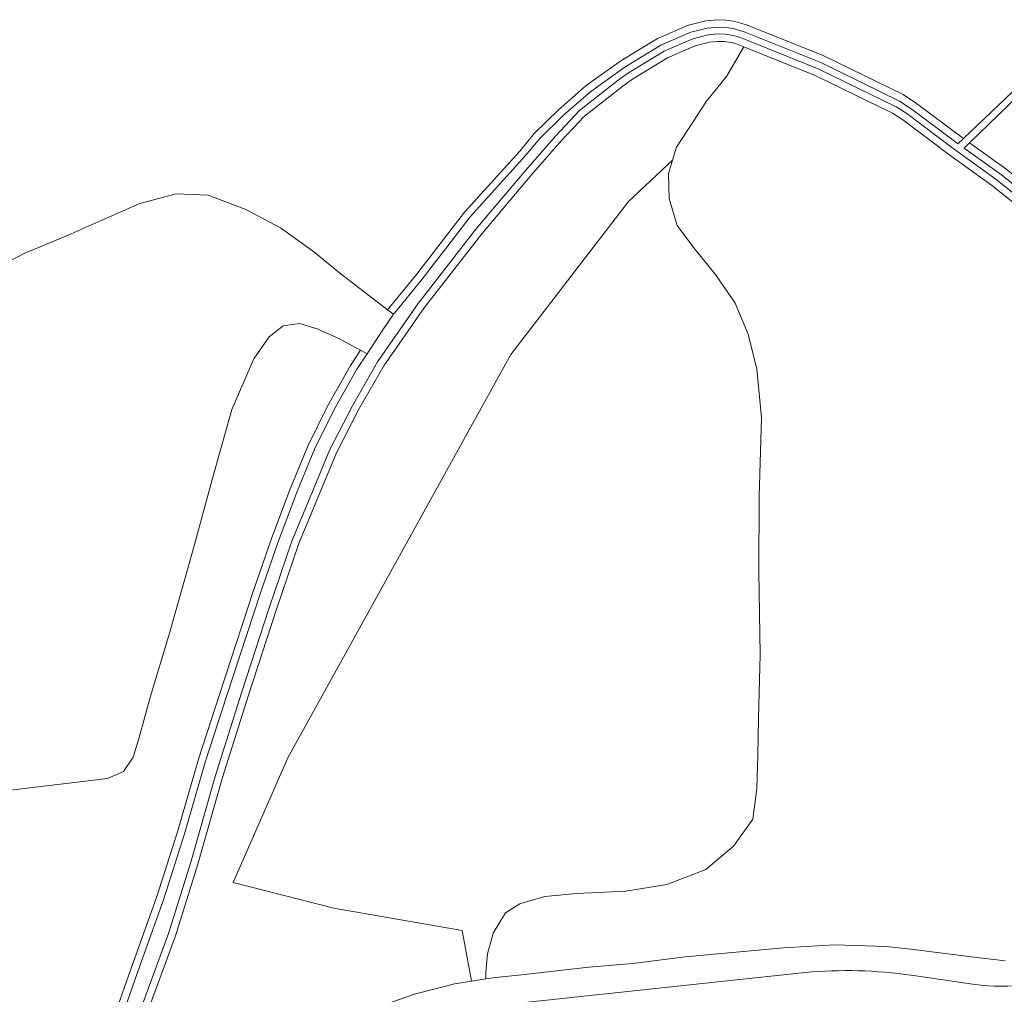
# Model space of a CAD drawing. Header units: metres. Extents: x 197700 to 204338, y 317132 to 325229.
# Tile 486 of 656: x 200775 to 200908, y 319978 to 320109. Entities that reach past the tile are written whole.
import ezdxf

# ---------------------------------------------------------------- set-up
doc = ezdxf.new("R2010")
doc.units = ezdxf.units.M
for name, color, linetype, lineweight in [('B-WE-GR-BEPLANTING_CULTUUR_BOSPLANTSOEN-GV', 90, 'Continuous', 18), ('B-WE-IE-TERREINAFSCHEIDING_KUNSTMATIG_HEKWERK-G', 20, 'IE-TERREINAFSCHEIDING-KUNSTMATIG', 18), ('B-WE-OG-TERREIN_CULTUURSCHEIDING-GV', 7, 'Continuous', 18), ('B-WE-OG-WEG-GV', 7, 'Continuous', 18), ('B-WE-VH-ONVERHARD-GV', 252, 'Continuous', 18), ('B-WE-VH-VERHARDING_TEGEL-GV', 252, 'Continuous', 18)]:
    doc.layers.add(name, color=color, linetype=linetype, lineweight=lineweight)
doc.linetypes.add('IE-TERREINAFSCHEIDING-KUNSTMATIG', pattern='A,4,[82,NLCS.SHX,S=0.75,R=90,X=0,Y=0],4,-2', length=10)

msp = doc.modelspace()

# ---------------------------------------------------------------- linework, layer by layer
at = {"layer": 'B-WE-GR-BEPLANTING_CULTUUR_BOSPLANTSOEN-GV'}
for points in [[(200769.107, 320074.453), (200775.878, 320077.936), (200781.767, 320080.353), (200786.203, 320082.357), (200791.433, 320084.65), (200796.336, 320085.977), (200800.683, 320085.762), (200805.752, 320083.818), (200810.469, 320081.338), (200814.925, 320078.151), (200818.41, 320075.284), (200824.943, 320070.285), (200828.832, 320075.04), (200835.326, 320083.482), (200842.846, 320091.781), (200844.76, 320094.096), (200848.022, 320097.333), (200851.775, 320100.579), (200856.455, 320103.916), (200861.434, 320106.956), (200865.603, 320108.756), (200867.972, 320109.349), (200869.551, 320109.497), (200870.769, 320109.445), (200871.877, 320109.264), (200873.478, 320108.801), (200883.902, 320104.609), (200894.631, 320099.375), (200896.456, 320098.183), (200902.781, 320093.425), (200910.394, 320100.663)], [(200823.309, 319975.904), (200828.581, 319977.762), (200833.999, 319979.141), (200836.291, 319979.511), (200835.03, 319986.353), (200817.651, 319989.388), (200804.034, 319992.845), (200811.453, 320009.691), (200841.577, 320064.218), (200857.528, 320084.926), (200863.447, 320090.499), (200863.979, 320092.286), (200866.218, 320095.646), (200868.059, 320098.464), (200870.766, 320101.81), (200873.109, 320105.823), (200872.198, 320106.19), (200871.611, 320106.349), (200870.485, 320106.533), (200869.58, 320106.567), (200868.466, 320106.462), (200866.542, 320105.982), (200862.78, 320104.357), (200858.065, 320101.478), (200856.727, 320100.524), (200851.538, 320096.469), (200848.386, 320093.103), (200844.4, 320088.521), (200837.661, 320080.537), (200829.893, 320070.553), (200824.432, 320062.718), (200821.055, 320056.839), (200818.03, 320050.963), (200815.7, 320045.311), (200812.936, 320038.664), (200809.871, 320029.669), (200806.13, 320018.198), (200802.589, 320006.899), (200799.296, 319995.325), (200796.255, 319985.657), (200791.877, 319973.748)], [(200910.635, 320083.886), (200906.765, 320087.006), (200900.637, 320091.409), (200894.557, 320095.983), (200893.193, 320096.85), (200882.725, 320101.958), (200873.109, 320105.823), (200870.766, 320101.81), (200868.059, 320098.464), (200866.218, 320095.646), (200863.979, 320092.286), (200863.447, 320090.499), (200862.915, 320088.712), (200863.006, 320085.324), (200864.098, 320081.688), (200866.343, 320078.655), (200869.361, 320074.911), (200871.937, 320071.18), (200873.688, 320066.992), (200874.851, 320062.243), (200875.49, 320055.722), (200875.191, 320045.058), (200875.132, 320034.822), (200875.301, 320023.676), (200875.08, 320015.055), (200875.013, 320009.965), (200874.854, 320005.552), (200874.332, 320001.396), (200871.695, 319997.769), (200867.973, 319994.595), (200862.705, 319992.563), (200857.133, 319991.696), (200850.53, 319991.384), (200846.179, 319990.983), (200842.804, 319989.955), (200840.873, 319988.744), (200839.197, 319986.005), (200838.461, 319983.213), (200838.22, 319980.7), (200838.197, 319979.818)], [(200910.105, 320099.113), (200903.621, 320092.836), (200908.523, 320089.314)], [(200787.954, 319974.732), (200790.43, 319981.777), (200793.679, 319990.836), (200796.51, 319999.722), (200799.357, 320009.543), (200802.197, 320018.287), (200806.804, 320032.319), (200809.191, 320039.241), (200811.677, 320045.862), (200814.134, 320051.849), (200816.821, 320057.252), (200819.911, 320062.753), (200821.277, 320064.809), (200818.324, 320066.4), (200815.431, 320067.684), (200813.042, 320068.415), (200810.825, 320068.121), (200808.937, 320066.61), (200806.832, 320063.649), (200803.895, 320056.795), (200801.288, 320047.639), (200798.57, 320037.57), (200795.337, 320026.268), (200792.867, 320018.043), (200791.362, 320012.454), (200790.553, 320009.808), (200789.23, 320007.845), (200787.053, 320006.907), (200767.922, 320004.634)], [(200838.197, 319979.818), (200839.517, 319980.031), (200842.633, 319980.312), (200852.154, 319981.403), (200858.073, 319981.916), (200865.169, 319982.809), (200878.444, 319984.037), (200885.376, 319984.42), (200892.314, 319984.181), (200895.313, 319983.885), (200904.236, 319982.744), (200908.423, 319982.279)]]:
    msp.add_lwpolyline(points, dxfattribs=at)
at = {"layer": 'B-WE-IE-TERREINAFSCHEIDING_KUNSTMATIG_HEKWERK-G'}
for points in [[(200873.109, 320105.823), (200870.766, 320101.81), (200868.059, 320098.464), (200866.218, 320095.646), (200863.979, 320092.286), (200863.447, 320090.499)], [(200863.447, 320090.499), (200862.915, 320088.712), (200863.006, 320085.324), (200864.098, 320081.688), (200866.343, 320078.655), (200869.361, 320074.911), (200871.937, 320071.18), (200873.688, 320066.992), (200874.851, 320062.243), (200875.49, 320055.722), (200875.191, 320045.058), (200875.132, 320034.822), (200875.301, 320023.676), (200875.08, 320015.055), (200875.013, 320009.965), (200874.854, 320005.552), (200874.332, 320001.396), (200871.695, 319997.769), (200867.973, 319994.595), (200862.705, 319992.563), (200857.133, 319991.696), (200850.53, 319991.384), (200846.179, 319990.983), (200842.804, 319989.955), (200840.873, 319988.744), (200839.197, 319986.005), (200838.461, 319983.213), (200838.22, 319980.7), (200838.197, 319979.818)], [(200769.107, 320074.453), (200775.878, 320077.936), (200781.767, 320080.353), (200786.203, 320082.357), (200791.433, 320084.65), (200796.336, 320085.977), (200800.683, 320085.762), (200805.752, 320083.818), (200810.469, 320081.338), (200814.925, 320078.151), (200818.41, 320075.284), (200824.943, 320070.285)], [(200824.943, 320070.285), (200825.751, 320069.667)], [(200821.277, 320064.809), (200818.324, 320066.4), (200815.431, 320067.684), (200813.042, 320068.415), (200810.825, 320068.121), (200808.937, 320066.61), (200806.832, 320063.649), (200803.895, 320056.795), (200801.288, 320047.639), (200798.57, 320037.57), (200795.337, 320026.268), (200792.867, 320018.043), (200791.362, 320012.454), (200790.553, 320009.808), (200789.23, 320007.845), (200787.053, 320006.907), (200767.922, 320004.634)], [(200822.161, 320064.333), (200821.277, 320064.809)]]:
    msp.add_lwpolyline(points, dxfattribs=at)
at = {"layer": 'B-WE-OG-TERREIN_CULTUURSCHEIDING-GV'}
for points in [[(200825.751, 320069.667), (200825.867, 320069.835), (200829.616, 320074.418), (200836.094, 320082.84), (200843.602, 320091.126), (200845.499, 320093.421), (200848.702, 320096.599), (200852.394, 320099.792), (200857.007, 320103.081), (200861.895, 320106.066), (200865.925, 320107.806), (200868.141, 320108.36), (200869.576, 320108.495), (200870.667, 320108.448), (200871.657, 320108.287), (200873.152, 320107.854), (200883.496, 320103.695), (200894.136, 320098.504), (200895.881, 320097.364), (200901.762, 320092.94), (200902.052, 320092.731), (200902.781, 320093.425), (200896.456, 320098.183), (200894.631, 320099.375), (200883.902, 320104.609), (200873.478, 320108.801), (200871.877, 320109.264), (200870.769, 320109.445), (200869.551, 320109.497), (200867.972, 320109.349), (200865.603, 320108.756), (200861.434, 320106.956), (200856.455, 320103.916), (200851.775, 320100.579), (200848.022, 320097.333), (200844.76, 320094.096), (200842.846, 320091.781), (200835.326, 320083.482), (200828.832, 320075.04), (200824.943, 320070.285)], [(200903.621, 320092.836), (200902.891, 320092.129), (200907.917, 320088.518), (200911.883, 320085.321), (200918.643, 320078.973), (200928.623, 320069.11), (200937.205, 320059.156), (200944.571, 320047.814), (200958.627, 320028.256), (200959.153, 320029.237), (200945.397, 320048.378), (200938.007, 320059.758), (200929.354, 320069.793), (200919.337, 320079.693), (200912.54, 320086.076), (200908.523, 320089.314)], [(200863.447, 320090.499), (200857.528, 320084.926), (200841.577, 320064.218), (200811.453, 320009.691), (200804.034, 319992.845), (200817.651, 319989.388), (200835.03, 319986.353), (200836.291, 319979.511), (200838.197, 319979.818), (200838.22, 319980.7), (200838.461, 319983.213), (200839.197, 319986.005), (200840.873, 319988.744), (200842.804, 319989.955), (200846.179, 319990.983), (200850.53, 319991.384), (200857.133, 319991.696), (200862.705, 319992.563), (200867.973, 319994.595), (200871.695, 319997.769), (200874.332, 320001.396), (200874.854, 320005.552), (200875.013, 320009.965), (200875.08, 320015.055), (200875.301, 320023.676), (200875.132, 320034.822), (200875.191, 320045.058), (200875.49, 320055.722), (200874.851, 320062.243), (200873.688, 320066.992), (200871.937, 320071.18), (200869.361, 320074.911), (200866.343, 320078.655), (200864.098, 320081.688), (200863.006, 320085.324), (200862.915, 320088.712)]]:
    msp.add_lwpolyline(points, close=True, dxfattribs=at)
for points in [[(200911.292, 320084.641), (200907.371, 320087.802), (200901.229, 320092.215), (200895.127, 320096.806), (200893.682, 320097.724), (200883.131, 320102.872), (200873.619, 320106.696), (200872.517, 320107.139), (200871.824, 320107.328), (200870.585, 320107.53), (200869.552, 320107.569), (200868.297, 320107.45), (200866.221, 320106.932), (200862.319, 320105.247), (200857.514, 320102.313), (200856.129, 320101.326), (200850.861, 320097.209), (200847.644, 320093.773), (200843.641, 320089.172), (200836.884, 320081.167), (200829.088, 320071.146), (200823.587, 320063.254), (200820.176, 320057.317), (200817.122, 320051.383), (200814.776, 320045.694), (200812, 320039.018), (200808.922, 320029.985), (200805.177, 320018.503), (200801.631, 320007.185), (200798.338, 319995.612), (200795.308, 319985.98), (200790.934, 319974.081)], [(200791.877, 319973.748), (200796.255, 319985.657), (200799.296, 319995.325), (200802.589, 320006.899), (200806.13, 320018.198), (200809.871, 320029.669), (200812.936, 320038.664), (200815.7, 320045.311), (200818.03, 320050.963), (200821.055, 320056.839), (200824.432, 320062.718), (200829.893, 320070.553), (200837.661, 320080.537), (200844.4, 320088.521), (200848.386, 320093.103), (200851.538, 320096.469), (200856.727, 320100.524), (200858.065, 320101.478), (200862.78, 320104.357), (200866.542, 320105.982), (200868.466, 320106.462), (200869.58, 320106.567), (200870.485, 320106.533), (200871.611, 320106.349), (200872.198, 320106.19), (200873.109, 320105.823), (200882.725, 320101.958), (200893.193, 320096.85), (200894.557, 320095.983), (200900.637, 320091.409), (200906.765, 320087.006), (200910.635, 320083.886)], [(200767.922, 320004.634), (200787.053, 320006.907), (200789.23, 320007.845), (200790.553, 320009.808), (200791.362, 320012.454), (200792.867, 320018.043), (200795.337, 320026.268), (200798.57, 320037.57), (200801.288, 320047.639), (200803.895, 320056.795), (200806.832, 320063.649), (200808.937, 320066.61), (200810.825, 320068.121), (200813.042, 320068.415), (200815.431, 320067.684), (200818.324, 320066.4), (200821.277, 320064.809), (200822.161, 320064.333), (200824.206, 320067.414), (200825.751, 320069.667), (200824.943, 320070.285), (200818.41, 320075.284), (200814.925, 320078.151), (200810.469, 320081.338), (200805.752, 320083.818), (200800.683, 320085.762), (200796.336, 320085.977), (200791.433, 320084.65), (200786.203, 320082.357), (200781.767, 320080.353), (200775.878, 320077.936), (200769.107, 320074.453)], [(200788.897, 319974.399), (200791.372, 319981.442), (200794.626, 319990.515), (200797.467, 319999.431), (200800.313, 320009.249), (200803.148, 320017.977), (200807.752, 320032), (200810.132, 320038.902), (200812.608, 320045.496), (200815.045, 320051.436), (200817.705, 320056.784), (200820.765, 320062.231), (200822.161, 320064.333), (200821.277, 320064.809), (200819.911, 320062.753), (200816.821, 320057.252), (200814.134, 320051.849), (200811.677, 320045.862), (200809.191, 320039.241), (200806.804, 320032.319), (200802.197, 320018.287), (200799.357, 320009.543), (200796.51, 319999.722), (200793.679, 319990.836), (200790.43, 319981.777), (200787.954, 319974.732)]]:
    msp.add_lwpolyline(points, dxfattribs=at)
at = {"layer": 'B-WE-OG-WEG-GV'}
for points in [[(200908.423, 319982.279), (200904.236, 319982.744), (200895.313, 319983.885), (200892.314, 319984.181), (200885.376, 319984.42), (200878.444, 319984.037), (200865.169, 319982.809), (200858.073, 319981.916), (200852.154, 319981.403), (200842.633, 319980.312), (200839.517, 319980.031), (200838.197, 319979.818), (200836.291, 319979.511), (200833.999, 319979.141), (200828.581, 319977.762), (200823.309, 319975.904), (200788.784, 319964.257), (200787.825, 319963.934), (200787.792, 319963.03), (200787.828, 319962.237), (200788.17, 319960.774), (200796.492, 319963.419), (200826.463, 319973.465)], [(200837.58, 319975.994), (200881.412, 319980.679)], [(200895.736, 319980.305), (200903.429, 319979.222)]]:
    msp.add_lwpolyline(points, dxfattribs=at)
for points in [[(200881.412, 319980.679, -0.0600456), (200895.736, 319980.305)], [(200903.429, 319979.222, 0.0698327), (200910.577, 319978.975)]]:
    msp.add_lwpolyline(points, format="xyb", dxfattribs=at)
at = {"layer": 'B-WE-VH-ONVERHARD-GV'}
for points in [[(200910.394, 320100.663), (200902.781, 320093.425), (200902.052, 320092.731), (200901.762, 320092.94), (200895.881, 320097.364), (200894.136, 320098.504), (200883.496, 320103.695), (200873.152, 320107.854), (200871.657, 320108.287), (200870.667, 320108.448), (200869.576, 320108.495), (200868.141, 320108.36), (200865.925, 320107.806), (200861.895, 320106.066), (200857.007, 320103.081), (200852.394, 320099.792), (200848.702, 320096.599), (200845.499, 320093.421), (200843.602, 320091.126), (200836.094, 320082.84), (200829.616, 320074.418), (200825.867, 320069.835), (200825.751, 320069.667)], [(200790.934, 319974.081), (200795.308, 319985.98), (200798.338, 319995.612), (200801.631, 320007.185), (200805.177, 320018.503), (200808.922, 320029.985), (200812, 320039.018), (200814.776, 320045.694), (200817.122, 320051.383), (200820.176, 320057.317), (200823.587, 320063.254), (200829.088, 320071.146), (200836.884, 320081.167), (200843.641, 320089.172), (200847.644, 320093.773), (200850.861, 320097.209), (200856.129, 320101.326), (200857.514, 320102.313), (200862.319, 320105.247), (200866.221, 320106.932), (200868.297, 320107.45), (200869.552, 320107.569), (200870.585, 320107.53), (200871.824, 320107.328), (200872.517, 320107.139), (200873.619, 320106.696), (200883.131, 320102.872), (200893.682, 320097.724), (200895.127, 320096.806), (200901.229, 320092.215), (200907.371, 320087.802), (200911.292, 320084.641)], [(200911.883, 320085.321), (200907.917, 320088.518), (200902.891, 320092.129), (200903.621, 320092.836), (200910.105, 320099.113)], [(200825.751, 320069.667), (200824.206, 320067.414), (200822.161, 320064.333), (200820.765, 320062.231), (200817.705, 320056.784), (200815.045, 320051.436), (200812.608, 320045.496), (200810.132, 320038.902), (200807.752, 320032), (200803.148, 320017.977), (200800.313, 320009.249), (200797.467, 319999.431), (200794.626, 319990.515), (200791.372, 319981.442), (200788.897, 319974.399)]]:
    msp.add_lwpolyline(points, dxfattribs=at)
at = {"layer": 'B-WE-VH-VERHARDING_TEGEL-GV'}
for points in [[(200881.412, 319980.679), (200837.58, 319975.994)], [(200903.429, 319979.222), (200895.736, 319980.305)]]:
    msp.add_lwpolyline(points, dxfattribs=at)
for points in [[(200895.736, 319980.305, 0.0600456), (200881.412, 319980.679)], [(200910.577, 319978.975, -0.0698327), (200903.429, 319979.222)]]:
    msp.add_lwpolyline(points, format="xyb", dxfattribs=at)

doc.saveas('drawing.dxf')
